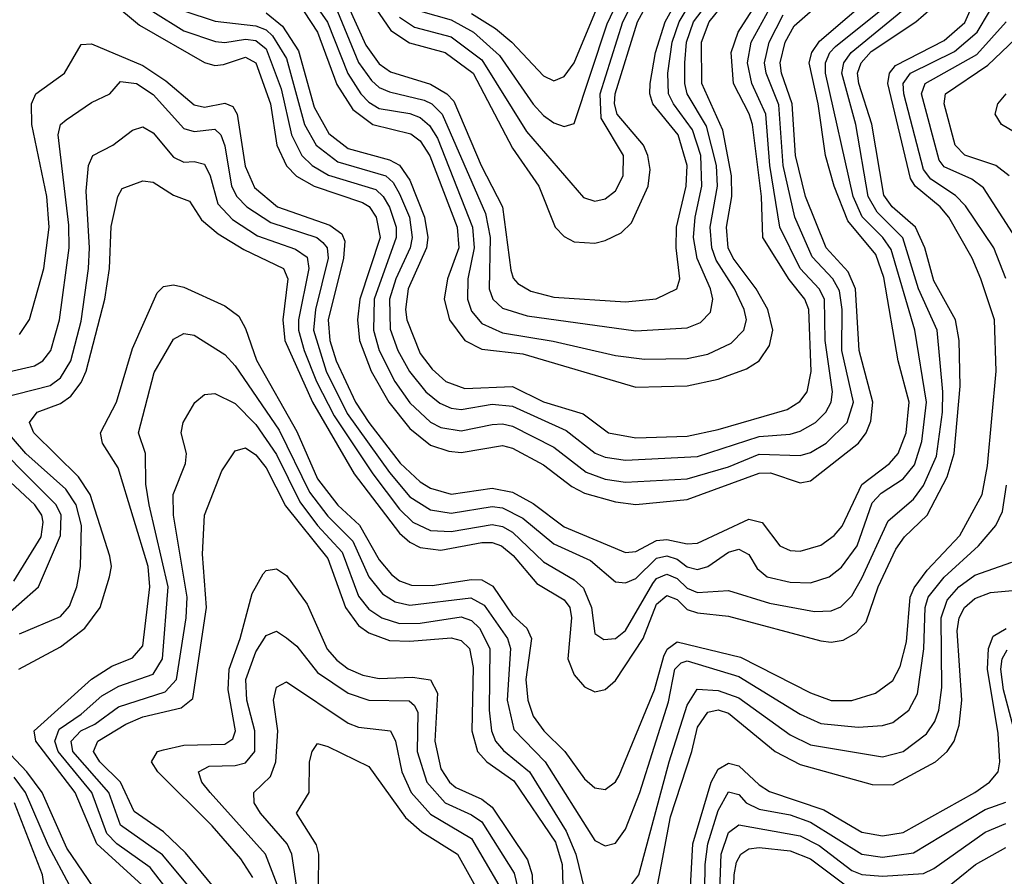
# Model space of a CAD drawing. Header units: inches. Extents: x 501365 to 657855, y 482276 to 547543.
# Tile 559 of 656: x 593350 to 595267, y 504167 to 505834. Entities that reach past the tile are written whole.
import ezdxf

# ---------------------------------------------------------------- set-up
doc = ezdxf.new("R2010")
doc.units = ezdxf.units.IN
doc.header["$MEASUREMENT"] = 0
doc.layers.add('A5590', color=7, linetype='Continuous')

msp = doc.modelspace()

# ---------------------------------------------------------------- linework, layer by layer
at = {"layer": 'A5590', "color": 5}
for points, elevation in [([(593875.6, 505935.6), (593949.3, 505829.3), (593989.1, 505729.1), (594014.3, 505690), (594030, 505673.2), (594050, 505661.5), (594110, 505651.3), (594130, 505643.7), (594148.1, 505628.1), (594163.6, 505603.6), (594231.9, 505430), (594234.9, 505390), (594222.5, 505330), (594221.8, 505290), (594230, 505266.5), (594250, 505242.7), (594290, 505224.6), (594388.7, 505208.7), (594510, 505180.3), (594566.5, 505173.5), (594650, 505174.8), (594690, 505183.4), (594735.3, 505204.7), (594760.3, 505230), (594765, 505250), (594761, 505270), (594741.6, 505310), (594706.1, 505366.1), (594697.5, 505390), (594694.5, 505430), (594708.5, 505510), (594706.7, 505550), (594687.1, 505627.1), (594649.6, 505690), (594645, 505710), (594644.9, 505750), (594648.7, 505790), (594661.9, 505830), (594784, 505990)], 2940), ([(595270.2, 505330.2), (595246.9, 505390), (595191.5, 505471.5), (595171.9, 505491.9), (595123.8, 505523.8), (595110, 505542.4), (595071.2, 505690), (595070.3, 505709.7), (595084.3, 505730), (595170, 505772.4), (595214.2, 505810), (595238.5, 505850), (595284.3, 505990)], 2660), ([(593588.6, 504150), (593500.7, 504230), (593458.2, 504330), (593381.6, 504430), (593378.8, 504450), (593490, 504550.3), (593530, 504575.6), (593570, 504592.2), (593590, 504615.4), (593603.8, 504730), (593600.3, 504770), (593541.8, 504961.8), (593511.5, 505010), (593507.4, 505030), (593539, 505090), (593570, 505194.2), (593617.7, 505302.3), (593630, 505314.6), (593650, 505317.7), (593670, 505313.6), (593750, 505276.9), (593777, 505257), (593790, 505232.8), (593811.1, 505171.1), (593890, 505032.5), (593930, 504940.8), (593969.4, 504889.4), (594011.9, 504850), (594050, 504782.7), (594074.1, 504754.1), (594090, 504741.7), (594113.3, 504733.3), (594153.1, 504733.1), (594230, 504744.7), (594250, 504744), (594271.5, 504731.5), (594310, 504675.4), (594337.8, 504650), (594346.9, 504630), (594335.6, 504550), (594339.6, 504510), (594350, 504478.8), (594370.7, 504450), (594411.6, 504410), (594450, 504356.6), (594470, 504339.1), (594490, 504336.1), (594510, 504350.7), (594517.1, 504362.9), (594586.1, 504530), (594604.4, 504595.6), (594610.8, 504609.2), (594630, 504623.2), (594753.6, 504593.6), (594890, 504523.9), (594930, 504509), (594970, 504509.2), (595016.6, 504523.4), (595050, 504547.7), (595064.6, 504575.4), (595077, 504623), (595084, 504710), (595091.8, 504728.2), (595117.1, 504762.9), (595180.3, 504830), (595224.2, 504910), (595234.5, 504965.5), (595251, 505150), (595247.9, 505250), (595221.7, 505330), (595204.2, 505370), (595158.8, 505450), (595142.4, 505470), (595093.5, 505510), (595084.6, 505524.7), (595040.3, 505710), (595043.3, 505730), (595055.4, 505744.6), (595150, 505793.7), (595190, 505828.6), (595252.6, 505970)], 2680), ([(593993.1, 505930), (594072.7, 505812.7), (594109, 505789), (594178.6, 505770), (594233.2, 505730), (594310, 505583.9), (594361.1, 505510), (594392.7, 505430), (594410, 505411.9), (594430, 505401.9), (594470, 505399.2), (594490, 505404.5), (594521, 505419), (594541.6, 505438.4), (594573.5, 505510), (594577.5, 505542.5), (594573.4, 505570), (594564.8, 505590), (594513.5, 505650), (594508.2, 505670), (594509.8, 505690), (594553, 505830), (594628.8, 505970)], 3020), ([(594090, 505838.7), (594119.2, 505819.2), (594190, 505800.9), (594250, 505755.7), (594336.7, 505616.6), (594447.8, 505487.8), (594470, 505481.1), (594490, 505485.3), (594510, 505500.7), (594525.3, 505530), (594526.1, 505570), (594482.1, 505642.1), (594480.4, 505690), (594524.6, 505830), (594595, 505970)], 3040), ([(594130.6, 505850.6), (594190, 505833.9), (594233.7, 505810), (594284.2, 505764.2), (594350, 505669.3), (594370, 505647.6), (594390, 505633.2), (594410, 505625.9), (594430, 505632.3), (594494.1, 505825.9), (594561.8, 505970)], 3060), ([(593890.3, 505870.3), (593930.2, 505810), (593967.6, 505707.6), (593999, 505659), (594038, 505630), (594111.9, 505611.9), (594130, 505598.3), (594148.8, 505568.8), (594202.2, 505430), (594205.1, 505390), (594183.2, 505330), (594177, 505290), (594187, 505250), (594217, 505210), (594250, 505192.9), (594330, 505183.9), (594550, 505119.1), (594650, 505121.2), (594710, 505134.2), (594765.5, 505154.5), (594789.7, 505170.3), (594810, 505199.8), (594816.6, 505230), (594806.8, 505270), (594783.8, 505310), (594739, 505370), (594729.8, 505390), (594726.2, 505430), (594736.9, 505490), (594736.2, 505530), (594718.9, 505618.9), (594678, 505710), (594677.8, 505790), (594692.7, 505830), (594789.2, 505950)], 2920), ([(593350, 505221.4), (593369.2, 505250.8), (593397.2, 505350), (593407.9, 505430), (593403, 505490), (593373.9, 505630), (593373.1, 505670), (593382.1, 505690), (593437.5, 505730), (593470, 505786), (593490, 505787), (593590, 505744.6), (593635.1, 505715.1), (593690, 505668.3), (593710, 505663.7), (593750, 505671.5), (593765.1, 505665.1), (593774, 505650), (593789.2, 505549.2), (593807.7, 505507.7), (593852, 505470), (593954.4, 505434.4), (593977.3, 505417.3), (593983.1, 505403.1), (593981, 505370), (593951, 505250), (593954, 505210), (593966.2, 505170), (594004.3, 505090), (594030.2, 505050.2), (594091, 504971), (594130, 504934.7), (594150, 504922.5), (594190, 504910.8), (594270, 504922.1), (594310, 504914.8), (594350, 504892.6), (594410, 504847), (594530, 504797.4), (594550, 504799.1), (594590, 504820.2), (594610, 504822.5), (594650, 504813.7), (594670, 504815.6), (594770, 504862.1), (594795.6, 504855.6), (594830.3, 504810.3), (594850, 504801.1), (594870, 504799.9), (594910, 504811.5), (594936.1, 504830), (594951.4, 504848.6), (594990, 504929.2), (595043.5, 504970), (595060.4, 504990), (595076.1, 505030), (595081.9, 505090), (595060.6, 505170), (595032.6, 505332.6), (595017.1, 505377.1), (594962.3, 505442.3), (594935.8, 505510), (594918.8, 505570), (594904.6, 505670), (594887, 505750), (594892.3, 505770), (594907.5, 505792.5), (595015.1, 505884.9)], 2780), ([(593530, 505868.2), (593583.3, 505823.3), (593710, 505750.5), (593730, 505745), (593747, 505747), (593790, 505760.8), (593809.8, 505749.8), (593838.3, 505670), (593851.1, 505590), (593869.6, 505549.6), (593889.5, 505529.5), (593923.4, 505510), (594018, 505478), (594030.5, 505470.5), (594044.4, 505450), (594051.8, 505410), (594012.8, 505290), (594007.9, 505250), (594012, 505210), (594034.4, 505150), (594069.2, 505090), (594110, 505038.5), (594150, 505006.3), (594185.8, 504994.2), (594210, 504991.7), (594290, 505005.6), (594310, 505000.3), (594370, 504967.5), (594425.4, 504925.4), (594450, 504912.5), (594510, 504895.8), (594550, 504890.7), (594650, 504900.2), (594790, 504951.6), (594812.1, 504952.1), (594870, 504932.6), (594890, 504936.3), (594983.1, 505010), (594998.4, 505030), (595007.3, 505052.7), (595010.9, 505090), (594984.4, 505190), (594977.7, 505310), (594963.3, 505343.3), (594920.2, 505390), (594879.8, 505490), (594860.6, 505570), (594854.1, 505670), (594833.4, 505730), (594830.9, 505750), (594840.6, 505790), (594858.2, 505821.8), (594935.3, 505890)], 2820), ([(593310, 505096.9), (593410, 505121.9), (593430, 505137), (593450, 505170), (593470, 505247.2), (593484.6, 505350), (593486.4, 505390), (593479.8, 505500.2), (593484.2, 505550), (593492.8, 505570), (593531.5, 505590), (593570, 505619.3), (593590, 505625.2), (593610, 505613.6), (593650, 505566.7), (593670, 505556.7), (593690, 505558.1), (593710, 505552.9), (593721.2, 505530), (593735.8, 505475.9), (593764.9, 505444.9), (593813.6, 505413.6), (593887.4, 505387.4), (593910, 505371.7), (593913.4, 505350), (593893.4, 505250), (593893.4, 505230), (593903.9, 505190), (593928.1, 505130), (593962.8, 505062.8), (594038, 504950), (594090, 504881.3), (594116, 504856), (594150, 504840.2), (594190, 504838.1), (594270, 504851.8), (594290, 504847.4), (594310, 504836.4), (594370, 504778.9), (594430, 504743.9), (594447.8, 504727.8), (594463.5, 504690), (594470, 504639.6), (594487.6, 504627.6), (594510, 504629.6), (594530, 504645.4), (594583, 504737), (594590, 504746.6), (594610, 504755), (594630, 504746.6), (594650, 504727.9), (594670, 504719.1), (594730, 504723.1), (594810, 504698.3), (594897.7, 504682.3), (594930, 504683.3), (594948.8, 504691.3), (594970, 504712.7), (594990, 504747.1), (595041.2, 504858.8), (595090, 504900.8), (595110, 504927.7), (595135.4, 504984.6), (595146.7, 505070), (595147.3, 505110), (595136.2, 505230), (595100, 505310), (595069.5, 505409.5), (595019.4, 505459.4), (595002.2, 505490), (594978.3, 505630), (594950.8, 505730), (594954.6, 505750), (594968.9, 505770), (595090.8, 505870)], 2740), ([(593830, 505847.3), (593861.7, 505821.7), (593893.2, 505773.2), (593923.6, 505663.6), (593952.3, 505612.3), (593990, 505583.4), (594070, 505561), (594090, 505550.6), (594110, 505521.9), (594138.1, 505450), (594145.1, 505410), (594142.5, 505390), (594106.9, 505310), (594101.5, 505270), (594103.8, 505250), (594130, 505184.7), (594153.6, 505153.6), (594180.1, 505130), (594216.6, 505116.6), (594310, 505120.3), (594370, 505090.4), (594447, 505067), (594496.4, 505030), (594550, 505020.5), (594650, 505023.5), (594710, 505036.2), (594844.7, 505075.3), (594869.3, 505090.7), (594883.6, 505110), (594890.9, 505149.1), (594886.4, 505270), (594878.8, 505290), (594848.1, 505328.1), (594797.2, 505410), (594794.4, 505490), (594776.8, 505630), (594770.7, 505650.7), (594740.1, 505710), (594735.4, 505770), (594749.3, 505810), (594788.5, 505871.5)], 2880), ([(593968.8, 505850), (594010, 505750.7), (594035.4, 505715.4), (594050, 505702.3), (594070, 505693.3), (594137.7, 505677.7), (594152.8, 505670), (594173.1, 505650), (594257, 505457), (594266.5, 505410), (594264.5, 505310), (594271.1, 505290), (594290, 505272.5), (594338, 505258), (594550, 505228.7), (594650, 505234.1), (594675.6, 505244.4), (594695.4, 505264.6), (594699.8, 505290), (594695.3, 505310), (594669.3, 505369.3), (594662, 505410), (594665.3, 505450), (594678.5, 505510), (594676.2, 505570), (594659.8, 505619.8), (594622.8, 505670), (594613.2, 505690), (594612.1, 505730), (594620.6, 505790), (594633.9, 505830), (594658.4, 505870)], 2960), ([(593990, 505860.4), (594024.2, 505784.2), (594050, 505748.2), (594072.5, 505732.5), (594150, 505708.6), (594181.6, 505690), (594195.2, 505675.2), (594248.8, 505550), (594290, 505470), (594306.3, 505346.3), (594311, 505331), (594320.4, 505320.4), (594345.4, 505305.4), (594390, 505294.2), (594530, 505285.1), (594589.2, 505290.8), (594629.9, 505310.1), (594635.4, 505330), (594628.2, 505390), (594628.9, 505430), (594647.7, 505510), (594649.6, 505550), (594632.2, 505610), (594583.2, 505670), (594577.2, 505690), (594577.7, 505710), (594588, 505770), (594606.8, 505830), (594630, 505871.8)], 2980), ([(594230, 505846), (594276.6, 505816.6), (594308.3, 505790), (594370, 505724.8), (594390, 505715.2), (594410, 505723.6), (594430, 505750.1), (594479.9, 505870)], 3080), ([(593246, 505130), (593379.4, 505160.6), (593395.3, 505170), (593410.7, 505190), (593427.7, 505250), (593446.7, 505390), (593446, 505434), (593425.3, 505610), (593429.7, 505630.3), (593441, 505639), (593490, 505672.9), (593526, 505690), (593546.3, 505713.7), (593577.7, 505710), (593610, 505688.6), (593670, 505622), (593690, 505616.5), (593730, 505620.8), (593742.1, 505610), (593750, 505588.4), (593762.4, 505510), (593773.3, 505490), (593792.6, 505470), (593839.1, 505439.1), (593928.6, 505410), (593940.4, 505400.4), (593948.7, 505390), (593950.6, 505370), (593926.1, 505270), (593922.5, 505230), (593946.7, 505150), (593987.9, 505067.9), (594070, 504953), (594110, 504905.6), (594150, 504880.4), (594190, 504873.7), (594270, 504886.4), (594290, 504883.9), (594330, 504863.9), (594390, 504813.7), (594461.5, 504781.5), (594510, 504739.9), (594530, 504738.4), (594550, 504746.4), (594590, 504786.2), (594610.4, 504790.4), (594630, 504784.1), (594650, 504769.4), (594670, 504764.1), (594690, 504770.1), (594730, 504797.9), (594750, 504803.8), (594770, 504793.1), (594785.7, 504765.7), (594805.3, 504750), (594850, 504739.4), (594890, 504738.2), (594926.4, 504750), (594950, 504768.6), (594980.7, 504810), (595010, 504893.6), (595027.6, 504912.4), (595070, 504940.5), (595092.2, 504967.8), (595106.6, 505013.4), (595115.4, 505090), (595092.8, 505230), (595046.7, 505386.7), (595030.7, 505410), (594990.2, 505450.2), (594973, 505490), (594918.9, 505730), (594918.9, 505750), (594927.2, 505770), (594938.3, 505781.6), (595023.4, 505850)], 2760), ([(593348.5, 504570), (593430, 504613.3), (593477.1, 504650), (593506.9, 504690), (593525.4, 504750), (593528.9, 504770), (593525.9, 504790), (593487.4, 504910), (593464.6, 504944.6), (593378.2, 505030), (593369.6, 505050), (593384.2, 505070), (593430, 505086.9), (593450, 505101.5), (593470, 505127.7), (593480.1, 505150), (593516.3, 505290), (593524.9, 505350), (593528.3, 505431.7), (593541.4, 505490), (593550, 505505.5), (593590, 505520.7), (593610, 505517.9), (593650, 505492.3), (593680.9, 505480.9), (593704.5, 505444.5), (593737, 505417), (593786.8, 505386.8), (593863.9, 505350), (593872.3, 505330), (593862.9, 505250), (593866.2, 505210), (593920.1, 505090), (594001.8, 504950), (594090, 504834.5), (594110, 504817), (594130, 504806.8), (594170, 504801.7), (594250, 504816.5), (594270, 504816.5), (594288.1, 504810), (594311.2, 504791.2), (594356.9, 504736.9), (594410, 504705.1), (594421.1, 504690), (594424.5, 504670), (594417.4, 504590), (594430, 504559.3), (594450, 504535.7), (594470, 504525.7), (594490, 504530.5), (594510, 504548.1), (594564, 504630), (594590, 504696.8), (594610, 504713.2), (594630, 504705.6), (594650, 504686.5), (594670, 504679.6), (594730, 504673), (594910, 504625.5), (594930, 504622.5), (594953.3, 504626.7), (594978.9, 504641.1), (594998, 504662), (595021.4, 504730), (595056.1, 504803.9), (595072.5, 504827.5), (595116.6, 504870), (595155.6, 504944.4), (595169.2, 504990), (595181.1, 505121.1), (595179.1, 505210), (595172.1, 505250), (595130, 505325.9), (595112.1, 505390), (595094.5, 505430), (595048.9, 505470), (595032.6, 505492.6), (595009, 505631), (594984, 505710), (594981.6, 505730), (594988.6, 505750), (595007.6, 505772.4), (595094.9, 505830), (595124.4, 505855.6)], 2720), ([(593609.5, 505850), (593670, 505812.5), (593731.5, 505791.5), (593750, 505789.4), (593790, 505796.3), (593810, 505793.2), (593830, 505777.5), (593859.4, 505699.4), (593879.5, 505610), (593899.3, 505570), (593919.6, 505550), (593951.6, 505531.6), (594043.5, 505503.5), (594058.1, 505490), (594070, 505469.3), (594083.1, 505430), (594083.4, 505410), (594040.7, 505290), (594039.2, 505230), (594049.9, 505190), (594080.7, 505130), (594110, 505088.5), (594150, 505050.8), (594170, 505040.6), (594210, 505033.8), (594270, 505046.5), (594290, 505047.8), (594310, 505042.8), (594390, 505002), (594453.3, 504953.3), (594490, 504939.8), (594530, 504933.9), (594650, 504940.5), (594730, 504963.9), (594790, 504988.6), (594870, 504985.6), (594890, 504991.8), (594920.5, 505010), (594961.1, 505050), (594973.4, 505090), (594951.1, 505190), (594951.2, 505270), (594946.4, 505306.4), (594933.5, 505330), (594892.8, 505372.8), (594859.4, 505450), (594836.7, 505550), (594828, 505668), (594803.4, 505730), (594800.4, 505750), (594809.4, 505790), (594836.7, 505843.3)], 2840), ([(593670, 505851.4), (593731.2, 505831.2), (593810, 505822.1), (593830, 505814.4), (593842.8, 505802.8), (593870, 505758.6), (593905, 505630), (593927.5, 505590), (593970, 505557.6), (594063.1, 505530), (594077.3, 505517.3), (594090, 505495.4), (594109, 505450), (594114.5, 505410), (594110.4, 505390), (594082.4, 505330), (594070, 505290), (594071.7, 505231.7), (594086.3, 505190), (594109.1, 505149.1), (594141.1, 505110), (594168, 505088), (594190, 505078.3), (594210, 505075.7), (594270, 505085.7), (594310, 505082.2), (594414.4, 505034.4), (594470.4, 504990.4), (594490, 504982.5), (594530, 504976.9), (594670, 504984.2), (594790, 505023.1), (594850, 505027.4), (594870, 505033.1), (594899.7, 505050), (594919.6, 505070), (594930, 505090), (594932.8, 505110), (594918.2, 505210), (594917, 505290), (594906.9, 505310), (594870, 505350), (594830, 505430), (594810.6, 505550), (594802.9, 505650), (594775.3, 505710), (594766.9, 505750), (594774.3, 505790), (594810, 505855.4)], 2860), ([(595302, 505390), (595226.8, 505506.8), (595203.6, 505523.6), (595150, 505547.4), (595140.6, 505560.6), (595105.8, 505690), (595113.3, 505710), (595213.7, 505766.3), (595270.4, 505830)], 2640), ([(595276.4, 505530), (595250.4, 505550.4), (595190.5, 505570.5), (595171.5, 505590), (595149.7, 505670), (595152.6, 505690), (595234.7, 505745.3), (595302.5, 505810)], 2620), ([(595364, 505570), (595261.7, 505630), (595249.6, 505650), (595254.3, 505670), (595270.5, 505690)], 2580), ([(593661.6, 504110), (593604.2, 504184.2), (593539.3, 504230), (593520.1, 504250), (593490.5, 504330), (593425.1, 504410), (593419.1, 504430), (593426.9, 504453.1), (593470, 504482.2), (593510, 504518.5), (593543.1, 504536.9), (593610, 504560.5), (593628.4, 504590), (593639.4, 504730), (593602.6, 504890), (593596.2, 504930), (593595.1, 504990), (593581.8, 505030), (593612.3, 505147.7), (593650, 505212.2), (593670, 505223.3), (593690, 505220.3), (593750, 505182.2), (593770, 505160.7), (593855.4, 505035.4), (593914.5, 504914.5), (593950, 504867.8), (593999.1, 504819.1), (594030, 504749.7), (594056.8, 504716.8), (594081.4, 504701.4), (594110, 504694.5), (594228.7, 504708.7), (594254.6, 504694.6), (594300, 504630), (594305.6, 504610), (594299.6, 504510), (594312.5, 504452.5), (594373.5, 504390), (594470, 504236.4), (594490, 504226), (594510, 504231.5), (594530, 504258.6), (594557.9, 504330), (594613.7, 504506.3), (594625.7, 504570), (594637.8, 504582.2), (594650, 504586.2), (594750, 504555.6), (594870, 504482.3), (594910, 504464.6), (594982.5, 504457.5), (595030, 504460.2), (595050, 504466.3), (595081.3, 504490), (595098, 504522), (595110.6, 504609.4), (595112.9, 504690), (595118.7, 504710), (595150, 504749.1), (595216.7, 504810), (595250.4, 504849.6), (595263.3, 504876.7), (595271.6, 504928.4)], 2660), ([(593694, 504130), (593628.6, 504208.6), (593546.7, 504266.7), (593523.8, 504330), (593454.1, 504410), (593450.4, 504430), (593469.6, 504450), (593496.7, 504463.3), (593543, 504496.9), (593633.8, 504526.2), (593655.8, 504550), (593674.7, 504670), (593676.7, 504710), (593649.7, 504870), (593649.1, 504910), (593673.2, 504970), (593674.9, 504990), (593665, 505030), (593668.4, 505050), (593691.1, 505088.9), (593710, 505104.7), (593730, 505106.5), (593770, 505087), (593810, 505046.3), (593850, 504987.8), (593895.8, 504895.8), (593930, 504849.8), (593978, 504798), (594010, 504712.3), (594030, 504687.1), (594055.1, 504670), (594090, 504659), (594130, 504659.6), (594210, 504671.6), (594230, 504664.9), (594245.2, 504650), (594265.9, 504610), (594264.5, 504490), (594269.1, 504450), (594276.6, 504430), (594291.9, 504411.9), (594342.9, 504370), (594414.5, 504254.5), (594433.3, 504210), (594450, 504140.5)], 2640), ([(593338.7, 504741.3), (593392.1, 504827.9), (593396.2, 504856.2), (593393.5, 504870), (593379.7, 504890), (593207.3, 505050)], 2780), ([(593310, 504663), (593387.3, 504730), (593430, 504830), (593431.1, 504870), (593421.5, 504890), (593260.9, 505050)], 2760), ([(593350, 504638.8), (593430, 504672.8), (593447.3, 504692.7), (593461.8, 504730), (593468.8, 504770), (593470.4, 504849.6), (593460.5, 504890), (593440.4, 504920.4), (593362.2, 504990), (593309.7, 505050)], 2740), ([(593724.8, 504150), (593672.9, 504212.9), (593630, 504253.5), (593573.1, 504293.1), (593546.7, 504350), (593506.4, 504390), (593493.8, 504410), (593502.8, 504430), (593556.7, 504463.3), (593590, 504477.4), (593664.9, 504495.1), (593687.2, 504512.8), (593714, 504690), (593706.3, 504793.8), (593710.3, 504869.7), (593744.2, 504955.8), (593770, 504994.9), (593790, 505000.6), (593810, 504987.5), (593830, 504961.6), (593867.8, 504887.8), (593950, 504785.5), (593984.6, 504690), (594010, 504655.2), (594030, 504641.1), (594070, 504626), (594110, 504624.6), (594190, 504631), (594210, 504626), (594225.8, 504610), (594233.4, 504573.4), (594230.8, 504450), (594241.5, 504410), (594259.8, 504390), (594312.6, 504352.6), (594393.4, 504233.4), (594406.4, 504190), (594408.1, 504128.1)], 2620), ([(594536.2, 504143.8), (594555.4, 504170), (594614.5, 504390), (594650, 504499.8), (594669, 504531), (594710, 504528.5), (594750, 504514), (594850, 504442.1), (594890, 504423.1), (595030, 504399.3), (595070, 504409.8), (595115.5, 504444.5), (595131.8, 504468.2), (595139.6, 504490), (595145.6, 504534.4), (595144.5, 504670), (595155.6, 504704.4), (595178.6, 504730), (595210, 504752.8), (595281.7, 504778.3)], 2640), ([(593804.5, 504164.5), (593781, 504201), (593725.1, 504265.2), (593619.3, 504370), (593607.2, 504390), (593618.5, 504410), (593630, 504413.4), (593670, 504422), (593750, 504424.1), (593765.4, 504434.6), (593770.5, 504450), (593756.4, 504530), (593758, 504570), (593779.4, 504630), (593802.8, 504717.2), (593824.4, 504755.6), (593830, 504762.1), (593850, 504765.2), (593870, 504752.1), (593910, 504696.3), (593949.2, 504609.1), (593967.6, 504587.6), (593990, 504571), (594018.2, 504558.2), (594050, 504551.6), (594114.8, 504554.8), (594150, 504549.3), (594163.4, 504523.4), (594158.6, 504430), (594170, 504376.1), (594186.9, 504350), (594199.6, 504339.6), (594250, 504317.1), (594270, 504301.7), (594339, 504199), (594348.1, 504170), (594350.2, 504110)], 2580), ([(594588.6, 504131.4), (594617.2, 504282.8), (594659, 504410), (594670, 504457.5), (594690, 504486.3), (594710, 504490.8), (594730, 504484.7), (594820.8, 504410), (594870, 504384.4), (595010, 504345.8), (595050, 504345.2), (595133.3, 504390), (595156.1, 504410), (595169.8, 504430.2), (595179, 504461), (595184.3, 504510), (595175.1, 504644.9), (595179.5, 504670), (595189.7, 504690), (595210, 504707.7), (595240.5, 504719.5), (595332.6, 504727.4)], 2620), ([(593882.6, 504070), (593828.6, 504210), (593721.2, 504330), (593704.9, 504350), (593698.2, 504370), (593718.9, 504381.1), (593770, 504382.4), (593790, 504387.5), (593808.2, 504410), (593808, 504450), (593792.3, 504510), (593790.9, 504550), (593810, 504603.6), (593830, 504635.7), (593850, 504644), (593870, 504631.2), (593890, 504614.7), (593930, 504563.3), (593990, 504523.6), (594030, 504509.5), (594108.4, 504508.4), (594119.1, 504499.1), (594125.5, 504485.6), (594124, 504410), (594142.7, 504350), (594178.4, 504310), (594230, 504286.9), (594250, 504272.8), (594313.1, 504173.1), (594320.7, 504140.7)], 2560), ([(594654.2, 504110), (594660.9, 504230), (594696.6, 504350), (594710, 504375.4), (594730, 504387.2), (594750, 504381.7), (594790, 504344.7), (594810, 504332.1), (594916, 504296), (594990, 504252.9), (595030, 504245.9), (595070, 504252.4), (595209.5, 504330), (595238.3, 504350), (595254.9, 504370), (595258.5, 504390), (595255.2, 504444.8), (595234.5, 504570), (595236.1, 504610), (595245.4, 504634.6), (595270.8, 504649.2)], 2580), ([(595297.1, 504410), (595265.5, 504530), (595260.1, 504570), (595262.9, 504590), (595272.5, 504607.5)], 2560), ([(593889, 504150), (593880.3, 504210), (593871.3, 504230), (593818.9, 504290), (593806.8, 504310), (593806, 504330), (593838.9, 504361.1), (593849.2, 504390), (593852.7, 504450), (593844.5, 504510), (593850, 504535.2), (593870, 504545.5), (593990, 504464.9), (594010, 504457), (594072.3, 504450), (594081.7, 504430), (594094.4, 504370), (594112.5, 504330), (594150, 504287.6), (594230, 504240.6), (594283.3, 504150)], 2540), ([(593504.4, 504130), (593442, 504222), (593394.2, 504330), (593364.5, 504370), (593288.6, 504450)], 2720), ([(593932.3, 504147.7), (593932.9, 504210), (593928.4, 504228.4), (593889.4, 504290), (593914.1, 504330), (593914.6, 504390), (593919.5, 504410), (593930, 504425.2), (593950, 504419.6), (594030, 504380.9), (594101.5, 504281.5), (594133.4, 504253.4), (594202.6, 504210), (594250, 504125.2)], 2520), ([(593447.2, 504150), (593406.2, 504226.2), (593361.8, 504330), (593339.7, 504359.7)], 2740), ([(594683.2, 504090), (594684.6, 504190), (594689.7, 504230), (594710, 504295.3), (594730, 504331.2), (594750, 504326), (594764.8, 504310), (594790, 504297.7), (594850, 504286.8), (594890, 504272.1), (594990, 504209.8), (595030, 504203.9), (595090, 504212.4), (595230, 504297), (595270, 504311.5)], 2560), ([(593400.5, 504130), (593394.7, 504170), (593340.2, 504310)], 2760), ([(594710.1, 504050), (594716.2, 504210), (594730, 504252.4), (594750, 504267.2), (594870, 504245.9), (594906.6, 504226.6), (594970, 504178.4), (594990, 504170.6), (595030, 504167.1), (595110, 504172.4), (595130, 504182.1), (595230, 504252.8), (595270, 504269.8)], 2540), ([(594736.9, 504030), (594741, 504170), (594745.6, 504194.4), (594754.1, 504210), (594770, 504220.5), (594790, 504222.7), (594850, 504216.8), (594890, 504201.1), (594970, 504140.8)], 2520), ([(595150, 504140.6), (595210.7, 504190), (595270, 504222.7)], 2520)]:
    msp.add_lwpolyline(points, dxfattribs=dict(at, elevation=elevation))

doc.saveas('drawing.dxf')
